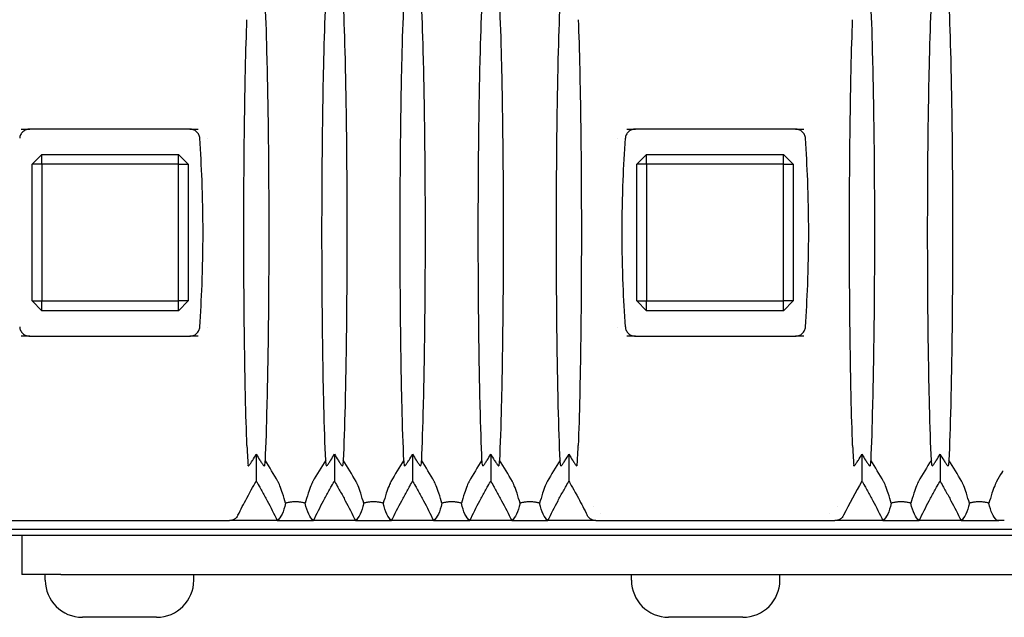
# Model space of a CAD drawing. Header units: millimetres. Extents: x 399 to 6076, y -1991 to 1602.
# Tile 287 of 324: x 5263 to 5313, y 164 to 195. Entities that reach past the tile are written whole.
import ezdxf

# ---------------------------------------------------------------- set-up
doc = ezdxf.new("R2010")
doc.units = ezdxf.units.MM
doc.layers.add('AM_5', color=3, linetype='Continuous', lineweight=25)
doc.layers.add('可見 (ISO)', color=7, linetype='Continuous', lineweight=25)
doc.styles.add('尺寸標註', font='romans.shx', dxfattribs={"bigfont": 'CHINESET.SHX'})
doc.dimstyles.new('CNS1$0', dxfattribs={"dimtxt": 2.5, "dimasz": 2.5, "dimexe": 1, "dimexo": 1, "dimgap": 1.5, "dimtad": 1, "dimtoh": 1, "dimdec": 1, "dimdsep": 46, "dimtxsty": '尺寸標註', "dimcen": 0, "dimclrd": 2, "dimclre": 2, "dimclrt": 1, "dimadec": 0, "dimazin": 2, "dimtp": 0.1, "dimtm": 0.1, "dimtfac": 0.71, "dimtdec": 1, "dimtmove": 0, "dimatfit": 0, "dimfxl": 0, "dimlwd": 13, "dimlwe": 13, "dimarcsym": 0})

# ---------------------------------------------------------------- blocks, each defined once
blk = doc.blocks.new('*D468')
at = {"layer": 'AM_5', "color": 2, "lineweight": 13}
for p, q in [((5237.634, 185.083), (5237.634, 212.283)), ((5355.154, 188.78), (5355.154, 212.283)), ((5240.134, 211.283), (5352.654, 211.283))]:
    blk.add_line(p, q, dxfattribs=at)
at = {"layer": 'AM_5', "color": 2}
for points in [[(5240.134, 211.7), (5240.134, 210.867), (5237.634, 211.283)], [(5352.654, 211.7), (5352.654, 210.867), (5355.154, 211.283)]]:
    blk.add_solid(points, dxfattribs=at)
at = {"layer": 'Defpoints', "color": 0}
for p in [(5355.154, 211.283), (5355.154, 187.78), (5237.634, 184.083)]:
    blk.add_point(p, dxfattribs=at)
at = {"layer": 'AM_5', "color": 1, "insert": (5296.394, 214.033), "char_height": 2.5, "attachment_point": 5, "style": '尺寸標註'}
blk.add_mtext('117.5', dxfattribs=at)

msp = doc.modelspace()

# ---------------------------------------------------------------- linework, layer by layer
at = {"layer": '可見 (ISO)'}
for p, q in [((5263.053, 189.383), (5263.49, 189.383)), ((5271.678, 189.383), (5263.49, 189.383)), ((5271.678, 189.383), (5272.115, 189.383)), ((5294.053, 189.383), (5294.49, 189.383)), ((5302.678, 189.383), (5294.49, 189.383)), ((5302.678, 189.383), (5303.115, 189.383)), ((5272.605, 188.925), (5272.605, 188.925)), ((5293.562, 188.925), (5293.562, 188.925)), ((5264.105, 188.083), (5263.605, 187.583)), ((5264.105, 188.083), (5271.105, 188.083)), ((5264.105, 187.583), (5264.105, 188.083)), ((5271.605, 187.583), (5271.105, 188.083)), ((5271.105, 187.583), (5271.105, 188.083)), ((5295.062, 188.083), (5294.562, 187.583)), ((5295.062, 188.083), (5302.062, 188.083)), ((5295.062, 187.583), (5295.062, 188.083)), ((5302.562, 187.583), (5302.062, 188.083)), ((5302.062, 187.583), (5302.062, 188.083)), ((5263.605, 180.583), (5263.605, 187.583)), ((5264.105, 187.583), (5263.605, 187.583)), ((5271.105, 187.583), (5264.105, 187.583)), ((5264.105, 187.583), (5264.105, 180.583)), ((5271.105, 180.583), (5271.105, 187.583)), ((5271.105, 187.583), (5271.605, 187.583)), ((5271.605, 187.583), (5271.605, 180.583)), ((5294.562, 180.583), (5294.562, 187.583)), ((5295.062, 187.583), (5294.562, 187.583)), ((5302.062, 187.583), (5295.062, 187.583)), ((5295.062, 187.583), (5295.062, 180.583)), ((5302.062, 180.583), (5302.062, 187.583)), ((5302.062, 187.583), (5302.562, 187.583)), ((5302.562, 187.583), (5302.562, 180.583)), ((5263.605, 180.583), (5264.105, 180.083)), ((5263.605, 180.583), (5264.105, 180.583)), ((5264.105, 180.583), (5271.105, 180.583)), ((5264.105, 180.083), (5264.105, 180.583)), ((5271.105, 180.083), (5271.605, 180.583)), ((5271.605, 180.583), (5271.105, 180.583)), ((5271.105, 180.083), (5271.105, 180.583)), ((5294.562, 180.583), (5295.062, 180.083)), ((5294.562, 180.583), (5295.062, 180.583)), ((5295.062, 180.583), (5302.062, 180.583)), ((5295.062, 180.083), (5295.062, 180.583)), ((5302.062, 180.083), (5302.562, 180.583)), ((5302.562, 180.583), (5302.062, 180.583)), ((5302.062, 180.083), (5302.062, 180.583)), ((5271.105, 180.083), (5264.105, 180.083)), ((5302.062, 180.083), (5295.062, 180.083)), ((5272.605, 179.242), (5272.605, 179.242)), ((5293.562, 179.242), (5293.562, 179.242)), ((5263.49, 178.783), (5263.053, 178.783)), ((5263.49, 178.783), (5271.678, 178.783)), ((5272.115, 178.783), (5271.678, 178.783)), ((5294.49, 178.783), (5294.053, 178.783)), ((5294.49, 178.783), (5302.678, 178.783)), ((5303.115, 178.783), (5302.678, 178.783)), ((5274.554, 173.083), (5274.554, 173.083)), ((5291.614, 173.083), (5291.614, 173.083)), ((5305.554, 173.083), (5305.554, 173.083)), ((5275.084, 172.732), (5275.084, 171.352)), ((5279.084, 172.732), (5279.084, 171.352)), ((5283.084, 172.732), (5283.084, 171.352)), ((5287.084, 172.732), (5287.084, 171.352)), ((5291.084, 172.732), (5291.084, 171.352)), ((5306.084, 172.732), (5306.084, 171.352)), ((5310.084, 172.732), (5310.084, 171.352)), ((5292.327, 170.083), (5292.327, 170.083)), ((5304.84, 170.083), (5304.84, 170.083)), ((5261.463, 169.333), (5273.704, 169.333)), ((5276.156, 169.333), (5273.704, 169.333)), ((5276.156, 169.333), (5278.012, 169.333)), ((5280.156, 169.333), (5278.012, 169.333)), ((5280.156, 169.333), (5282.012, 169.333)), ((5284.156, 169.333), (5282.012, 169.333)), ((5284.156, 169.333), (5286.012, 169.333)), ((5288.156, 169.333), (5286.012, 169.333)), ((5288.156, 169.333), (5290.012, 169.333)), ((5292.463, 169.333), (5290.012, 169.333)), ((5292.463, 169.333), (5304.704, 169.333)), ((5292.725, 169.683), (5292.725, 169.683)), ((5304.442, 169.683), (5304.442, 169.683)), ((5307.156, 169.333), (5304.704, 169.333)), ((5307.156, 169.333), (5309.012, 169.333)), ((5311.156, 169.333), (5309.012, 169.333)), ((5311.156, 169.333), (5313.093, 169.333)), ((5315.584, 168.883), (5251.584, 168.883)), ((5247.584, 168.583), (5319.584, 168.583)), ((5263.084, 168.583), (5263.084, 166.583)), ((5265.084, 166.583), (5263.084, 166.583)), ((5264.284, 166.283), (5264.284, 166.583)), ((5265.084, 166.583), (5334.584, 166.583)), ((5271.884, 166.283), (5271.884, 166.583)), ((5294.284, 166.283), (5294.284, 166.583)), ((5301.884, 166.283), (5301.884, 166.583)), ((5269.984, 164.383), (5266.184, 164.383)), ((5299.984, 164.383), (5296.184, 164.383))]:
    msp.add_line(p, q, dxfattribs=at)
for centre, start, end in [((5266.184, 166.283), 180, 270), ((5269.984, 166.283), 270, 0), ((5296.184, 166.283), 180, 270), ((5299.984, 166.283), 270, 0)]:
    msp.add_arc(centre, 1.9, start, end, dxfattribs=at)
for centre, major_axis, ratio, start_param, end_param in [((5253.869, 160.374), (24.612, 4.722), 0.903498, 0.293741, 0.349549), ((5300.298, 160.374), (-24.612, 4.722), 0.903498, 5.933636, 5.989445), ((5257.869, 160.374), (24.612, 4.722), 0.903498, 0.293741, 0.349549), ((5304.298, 160.374), (-24.612, 4.722), 0.903498, 5.933636, 5.989445), ((5261.869, 160.374), (24.612, 4.722), 0.903498, 0.293741, 0.349549), ((5308.298, 160.374), (-24.612, 4.722), 0.903498, 5.933636, 5.989445), ((5265.869, 160.374), (24.612, 4.722), 0.903498, 0.293741, 0.349549), ((5312.298, 160.374), (-24.612, 4.722), 0.903498, 5.933636, 5.989445), ((5284.869, 160.374), (24.612, 4.722), 0.903498, 0.293741, 0.349549), ((5331.298, 160.374), (-24.612, 4.722), 0.903498, 5.933636, 5.989445), ((5288.869, 160.374), (24.612, 4.722), 0.903498, 0.293741, 0.349549), ((5326.871, 158.096), (-5.366, -25.417), 0.942457, 4.371872, 4.448555), ((5335.292, 160.39), (-24.614, 4.66), 0.903355, 5.962984, 5.987226)]:
    msp.add_ellipse(centre, major_axis=major_axis, ratio=ratio, start_param=start_param, end_param=end_param, dxfattribs=at)
for points, knots in [([(5275.532, 195.74), (5275.567, 194.954), (5275.598, 194.014), (5275.651, 191.873), (5275.673, 190.677), (5275.711, 187.712), (5275.722, 185.903), (5275.722, 182.279), (5275.711, 180.47), (5275.673, 177.501), (5275.652, 176.303), (5275.598, 174.156), (5275.567, 173.214), (5275.532, 172.427)], [0.000001, 0.000001, 0.000001, 0.000001, 0.408065, 0.408065, 0.818786, 0.818786, 1.357583, 1.357583, 1.896436, 1.896436, 2.308017, 2.308017, 2.716908, 2.716908, 2.716908, 2.716908]), ([(5278.635, 172.427), (5278.601, 173.212), (5278.569, 174.152), (5278.516, 176.294), (5278.494, 177.49), (5278.457, 180.454), (5278.446, 182.263), (5278.446, 185.888), (5278.457, 187.697), (5278.494, 190.665), (5278.516, 191.864), (5278.569, 194.011), (5278.601, 194.953), (5278.635, 195.74)], [0.000001, 0.000001, 0.000001, 0.000001, 0.408065, 0.408065, 0.818786, 0.818786, 1.357583, 1.357583, 1.896436, 1.896436, 2.308017, 2.308017, 2.716908, 2.716908, 2.716908, 2.716908]), ([(5279.532, 195.74), (5279.567, 194.954), (5279.598, 194.014), (5279.651, 191.873), (5279.673, 190.677), (5279.711, 187.712), (5279.722, 185.903), (5279.722, 182.279), (5279.711, 180.47), (5279.673, 177.501), (5279.652, 176.303), (5279.598, 174.156), (5279.567, 173.214), (5279.532, 172.427)], [0.000001, 0.000001, 0.000001, 0.000001, 0.408065, 0.408065, 0.818786, 0.818786, 1.357583, 1.357583, 1.896436, 1.896436, 2.308017, 2.308017, 2.716908, 2.716908, 2.716908, 2.716908]), ([(5282.635, 172.427), (5282.601, 173.212), (5282.569, 174.152), (5282.516, 176.294), (5282.494, 177.49), (5282.457, 180.454), (5282.446, 182.263), (5282.446, 185.888), (5282.457, 187.697), (5282.494, 190.665), (5282.516, 191.864), (5282.569, 194.011), (5282.601, 194.953), (5282.635, 195.74)], [0.000001, 0.000001, 0.000001, 0.000001, 0.408065, 0.408065, 0.818786, 0.818786, 1.357583, 1.357583, 1.896436, 1.896436, 2.308017, 2.308017, 2.716908, 2.716908, 2.716908, 2.716908]), ([(5283.532, 195.74), (5283.567, 194.954), (5283.598, 194.014), (5283.651, 191.873), (5283.673, 190.677), (5283.711, 187.712), (5283.722, 185.903), (5283.722, 182.279), (5283.711, 180.47), (5283.673, 177.501), (5283.652, 176.303), (5283.598, 174.156), (5283.567, 173.214), (5283.532, 172.427)], [0.000001, 0.000001, 0.000001, 0.000001, 0.408065, 0.408065, 0.818786, 0.818786, 1.357583, 1.357583, 1.896436, 1.896436, 2.308017, 2.308017, 2.716908, 2.716908, 2.716908, 2.716908]), ([(5286.635, 172.427), (5286.601, 173.212), (5286.569, 174.152), (5286.516, 176.294), (5286.494, 177.49), (5286.457, 180.454), (5286.446, 182.263), (5286.446, 185.888), (5286.457, 187.697), (5286.494, 190.665), (5286.516, 191.864), (5286.569, 194.011), (5286.601, 194.953), (5286.635, 195.74)], [0.000001, 0.000001, 0.000001, 0.000001, 0.408065, 0.408065, 0.818786, 0.818786, 1.357583, 1.357583, 1.896436, 1.896436, 2.308017, 2.308017, 2.716908, 2.716908, 2.716908, 2.716908]), ([(5287.532, 195.74), (5287.567, 194.954), (5287.598, 194.014), (5287.651, 191.873), (5287.673, 190.677), (5287.711, 187.712), (5287.722, 185.903), (5287.722, 182.279), (5287.711, 180.47), (5287.673, 177.501), (5287.652, 176.303), (5287.598, 174.156), (5287.567, 173.214), (5287.532, 172.427)], [0.000001, 0.000001, 0.000001, 0.000001, 0.408065, 0.408065, 0.818786, 0.818786, 1.357583, 1.357583, 1.896436, 1.896436, 2.308017, 2.308017, 2.716908, 2.716908, 2.716908, 2.716908]), ([(5290.635, 172.427), (5290.601, 173.212), (5290.569, 174.152), (5290.516, 176.294), (5290.494, 177.49), (5290.457, 180.454), (5290.446, 182.263), (5290.446, 185.888), (5290.457, 187.697), (5290.494, 190.665), (5290.516, 191.864), (5290.569, 194.011), (5290.601, 194.953), (5290.635, 195.74)], [0.000001, 0.000001, 0.000001, 0.000001, 0.408065, 0.408065, 0.818786, 0.818786, 1.357583, 1.357583, 1.896436, 1.896436, 2.308017, 2.308017, 2.716908, 2.716908, 2.716908, 2.716908]), ([(5306.532, 195.74), (5306.567, 194.954), (5306.598, 194.014), (5306.651, 191.873), (5306.673, 190.677), (5306.711, 187.712), (5306.722, 185.903), (5306.722, 182.279), (5306.711, 180.47), (5306.673, 177.501), (5306.652, 176.303), (5306.598, 174.156), (5306.567, 173.214), (5306.532, 172.427)], [0.000001, 0.000001, 0.000001, 0.000001, 0.408065, 0.408065, 0.818786, 0.818786, 1.357583, 1.357583, 1.896436, 1.896436, 2.308017, 2.308017, 2.716908, 2.716908, 2.716908, 2.716908]), ([(5309.635, 172.427), (5309.601, 173.212), (5309.569, 174.152), (5309.516, 176.294), (5309.494, 177.49), (5309.457, 180.454), (5309.446, 182.263), (5309.446, 185.888), (5309.457, 187.697), (5309.494, 190.665), (5309.516, 191.864), (5309.569, 194.011), (5309.601, 194.953), (5309.635, 195.74)], [0.000001, 0.000001, 0.000001, 0.000001, 0.408065, 0.408065, 0.818786, 0.818786, 1.357583, 1.357583, 1.896436, 1.896436, 2.308017, 2.308017, 2.716908, 2.716908, 2.716908, 2.716908]), ([(5310.532, 195.74), (5310.567, 194.954), (5310.598, 194.014), (5310.651, 191.873), (5310.673, 190.677), (5310.711, 187.712), (5310.722, 185.903), (5310.722, 182.279), (5310.711, 180.47), (5310.673, 177.501), (5310.652, 176.303), (5310.598, 174.156), (5310.567, 173.214), (5310.532, 172.427)], [0.000001, 0.000001, 0.000001, 0.000001, 0.408065, 0.408065, 0.818786, 0.818786, 1.357583, 1.357583, 1.896436, 1.896436, 2.308017, 2.308017, 2.716908, 2.716908, 2.716908, 2.716908]), ([(5274.605, 173.178), (5274.577, 173.925), (5274.552, 174.777), (5274.509, 176.659), (5274.492, 177.685), (5274.457, 180.455), (5274.446, 182.264), (5274.446, 185.889), (5274.457, 187.698), (5274.492, 190.472), (5274.509, 191.5), (5274.552, 193.386), (5274.577, 194.24), (5274.605, 194.988)], [0.000001, 0.000001, 0.000001, 0.000001, 0.347263, 0.347263, 0.696748, 0.696748, 1.236931, 1.236931, 1.777162, 1.777162, 2.127375, 2.127375, 2.47533, 2.47533, 2.47533, 2.47533]), ([(5291.562, 194.988), (5291.59, 194.241), (5291.615, 193.39), (5291.658, 191.507), (5291.676, 190.482), (5291.711, 187.711), (5291.722, 185.902), (5291.722, 182.278), (5291.711, 180.469), (5291.676, 177.695), (5291.658, 176.667), (5291.615, 174.78), (5291.59, 173.927), (5291.562, 173.178)], [0.000001, 0.000001, 0.000001, 0.000001, 0.347263, 0.347263, 0.696748, 0.696748, 1.236931, 1.236931, 1.777162, 1.777162, 2.127375, 2.127375, 2.47533, 2.47533, 2.47533, 2.47533]), ([(5305.605, 173.178), (5305.577, 173.925), (5305.552, 174.777), (5305.509, 176.659), (5305.492, 177.685), (5305.457, 180.455), (5305.446, 182.264), (5305.446, 185.889), (5305.457, 187.698), (5305.492, 190.472), (5305.509, 191.5), (5305.552, 193.386), (5305.577, 194.24), (5305.605, 194.988)], [0.000001, 0.000001, 0.000001, 0.000001, 0.347263, 0.347263, 0.696748, 0.696748, 1.236931, 1.236931, 1.777162, 1.777162, 2.127375, 2.127375, 2.47533, 2.47533, 2.47533, 2.47533]), ([(5263.49, 189.383), (5263.427, 189.383), (5263.365, 189.372), (5263.245, 189.328), (5263.188, 189.294), (5263.09, 189.207), (5263.05, 189.154), (5262.994, 189.038), (5262.978, 188.977), (5262.974, 188.914)], [-0.07695637, -0.07695637, -0.07695637, -0.07695637, -0.05829865, -0.05829865, -0.03852871, -0.03852871, -0.01889336, -0.01889336, 0, 0, 0, 0]), ([(5272.194, 188.914), (5272.19, 188.977), (5272.174, 189.038), (5272.118, 189.154), (5272.078, 189.206), (5271.98, 189.294), (5271.923, 189.328), (5271.802, 189.372), (5271.74, 189.383), (5271.678, 189.383)], [-0.07705692, -0.07705692, -0.07705692, -0.07705692, -0.05816651, -0.05816651, -0.03850763, -0.03850763, -0.01871181, -0.01871181, 0, 0, 0, 0]), ([(5294.49, 189.383), (5294.427, 189.383), (5294.365, 189.372), (5294.245, 189.328), (5294.188, 189.294), (5294.09, 189.207), (5294.05, 189.154), (5293.994, 189.038), (5293.978, 188.977), (5293.974, 188.914)], [-0.07695637, -0.07695637, -0.07695637, -0.07695637, -0.05829865, -0.05829865, -0.03852871, -0.03852871, -0.01889336, -0.01889336, 0, 0, 0, 0]), ([(5303.194, 188.914), (5303.19, 188.977), (5303.174, 189.038), (5303.118, 189.154), (5303.078, 189.206), (5302.98, 189.294), (5302.923, 189.328), (5302.802, 189.372), (5302.74, 189.383), (5302.678, 189.383)], [-0.07705692, -0.07705692, -0.07705692, -0.07705692, -0.05816651, -0.05816651, -0.03850763, -0.03850763, -0.01871181, -0.01871181, 0, 0, 0, 0]), ([(5272.194, 179.252), (5272.24, 179.971), (5272.278, 180.684), (5272.341, 182.3), (5272.359, 183.186), (5272.359, 184.981), (5272.341, 185.867), (5272.278, 187.483), (5272.24, 188.196), (5272.194, 188.914)], [0.000001, 0.000001, 0.000001, 0.000001, 0.2159117, 0.2159117, 0.4853276, 0.4853276, 0.7547435, 0.7547435, 0.9706542, 0.9706542, 0.9706542, 0.9706542]), ([(5293.974, 179.252), (5293.928, 179.971), (5293.89, 180.684), (5293.827, 182.3), (5293.808, 183.186), (5293.808, 184.981), (5293.827, 185.867), (5293.89, 187.483), (5293.928, 188.196), (5293.974, 188.914)], [-0.9706542, -0.9706542, -0.9706542, -0.9706542, -0.7547435, -0.7547435, -0.4853276, -0.4853276, -0.2159117, -0.2159117, -0.000001, -0.000001, -0.000001, -0.000001]), ([(5303.194, 179.252), (5303.24, 179.971), (5303.278, 180.684), (5303.341, 182.3), (5303.359, 183.186), (5303.359, 184.981), (5303.341, 185.867), (5303.278, 187.483), (5303.24, 188.196), (5303.194, 188.914)], [0.000001, 0.000001, 0.000001, 0.000001, 0.2159117, 0.2159117, 0.4853276, 0.4853276, 0.7547435, 0.7547435, 0.9706542, 0.9706542, 0.9706542, 0.9706542]), ([(5262.974, 179.252), (5262.978, 179.19), (5262.994, 179.128), (5263.05, 179.013), (5263.09, 178.96), (5263.187, 178.872), (5263.245, 178.838), (5263.365, 178.794), (5263.427, 178.783), (5263.49, 178.783)], [-0.07705692, -0.07705692, -0.07705692, -0.07705692, -0.05816651, -0.05816651, -0.03850763, -0.03850763, -0.01871181, -0.01871181, 0, 0, 0, 0]), ([(5271.678, 178.783), (5271.74, 178.783), (5271.802, 178.794), (5271.922, 178.838), (5271.98, 178.872), (5272.078, 178.96), (5272.118, 179.013), (5272.174, 179.128), (5272.19, 179.19), (5272.194, 179.252)], [-0.07695637, -0.07695637, -0.07695637, -0.07695637, -0.05829865, -0.05829865, -0.03852871, -0.03852871, -0.01889336, -0.01889336, 0, 0, 0, 0]), ([(5293.974, 179.252), (5293.978, 179.19), (5293.994, 179.128), (5294.05, 179.013), (5294.09, 178.96), (5294.187, 178.872), (5294.245, 178.838), (5294.365, 178.794), (5294.427, 178.783), (5294.49, 178.783)], [-0.07705692, -0.07705692, -0.07705692, -0.07705692, -0.05816651, -0.05816651, -0.03850763, -0.03850763, -0.01871181, -0.01871181, 0, 0, 0, 0]), ([(5302.678, 178.783), (5302.74, 178.783), (5302.802, 178.794), (5302.922, 178.838), (5302.98, 178.872), (5303.078, 178.96), (5303.118, 179.013), (5303.174, 179.128), (5303.19, 179.19), (5303.194, 179.252)], [-0.07695637, -0.07695637, -0.07695637, -0.07695637, -0.05829865, -0.05829865, -0.03852871, -0.03852871, -0.01889336, -0.01889336, 0, 0, 0, 0]), ([(5274.605, 173.178), (5274.614, 172.933), (5274.624, 172.725), (5274.645, 172.385), (5274.656, 172.257), (5274.668, 172.167)], [0, 0, 0, 0, 0.1138928, 0.1138928, 0.2273372, 0.2273372, 0.2273372, 0.2273372]), ([(5291.499, 172.167), (5291.511, 172.257), (5291.522, 172.384), (5291.543, 172.724), (5291.553, 172.933), (5291.562, 173.178)], [0, 0, 0, 0, 0.1132402, 0.1132402, 0.2273799, 0.2273799, 0.2273799, 0.2273799]), ([(5305.605, 173.178), (5305.614, 172.935), (5305.624, 172.727), (5305.645, 172.386), (5305.656, 172.258), (5305.668, 172.167)], [0, 0, 0, 0, 0.1133205, 0.1133205, 0.2273304, 0.2273304, 0.2273304, 0.2273304]), ([(5274.671, 172.142), (5274.672, 172.136), (5274.675, 172.134), (5274.685, 172.138), (5274.693, 172.144), (5274.716, 172.169), (5274.734, 172.191), (5274.779, 172.252), (5274.81, 172.297), (5274.864, 172.379), (5274.882, 172.407), (5274.961, 172.53), (5275.024, 172.633), (5275.084, 172.732)], [-0.1004113, -0.1004113, -0.1004113, -0.1004113, -0.0910518, -0.0910518, -0.0813066, -0.0813066, -0.0662747, -0.0662747, -0.0452497, -0.0452497, -0.0347369, -0.0347369, -0.000001, -0.000001, -0.000001, -0.000001]), ([(5275.084, 172.732), (5275.144, 172.633), (5275.207, 172.53), (5275.285, 172.407), (5275.304, 172.379), (5275.358, 172.297), (5275.389, 172.251), (5275.434, 172.191), (5275.451, 172.169), (5275.475, 172.144), (5275.482, 172.138), (5275.493, 172.134), (5275.495, 172.136), (5275.496, 172.142)], [-0.08024384, -0.08024384, -0.08024384, -0.08024384, -0.05244875, -0.05244875, -0.04403813, -0.04403813, -0.02725332, -0.02725332, -0.01524627, -0.01524627, -0.00747113, -0.00747113, -0.000001, -0.000001, -0.000001, -0.000001]), ([(5275.532, 172.427), (5275.526, 172.378), (5275.52, 172.33), (5275.508, 172.235), (5275.502, 172.188), (5275.496, 172.142)], [0.000001, 0.000001, 0.000001, 0.000001, 0.0583626, 0.0583626, 0.1171488, 0.1171488, 0.1171488, 0.1171488]), ([(5278.671, 172.142), (5278.665, 172.188), (5278.659, 172.235), (5278.647, 172.33), (5278.641, 172.378), (5278.635, 172.427)], [0.000001, 0.000001, 0.000001, 0.000001, 0.0584689, 0.0584689, 0.1165144, 0.1165144, 0.1165144, 0.1165144]), ([(5278.671, 172.142), (5278.672, 172.136), (5278.675, 172.134), (5278.685, 172.138), (5278.693, 172.144), (5278.716, 172.169), (5278.734, 172.191), (5278.779, 172.252), (5278.81, 172.297), (5278.864, 172.379), (5278.882, 172.407), (5278.961, 172.53), (5279.024, 172.633), (5279.084, 172.732)], [-0.1004113, -0.1004113, -0.1004113, -0.1004113, -0.0910518, -0.0910518, -0.0813066, -0.0813066, -0.0662747, -0.0662747, -0.0452497, -0.0452497, -0.0347369, -0.0347369, -0.000001, -0.000001, -0.000001, -0.000001]), ([(5279.084, 172.732), (5279.144, 172.633), (5279.207, 172.53), (5279.285, 172.407), (5279.304, 172.379), (5279.358, 172.297), (5279.389, 172.251), (5279.434, 172.191), (5279.451, 172.169), (5279.475, 172.144), (5279.482, 172.138), (5279.493, 172.134), (5279.495, 172.136), (5279.496, 172.142)], [-0.08024384, -0.08024384, -0.08024384, -0.08024384, -0.05244875, -0.05244875, -0.04403813, -0.04403813, -0.02725332, -0.02725332, -0.01524627, -0.01524627, -0.00747113, -0.00747113, -0.000001, -0.000001, -0.000001, -0.000001]), ([(5279.532, 172.427), (5279.526, 172.378), (5279.52, 172.33), (5279.508, 172.235), (5279.502, 172.188), (5279.496, 172.142)], [0.000001, 0.000001, 0.000001, 0.000001, 0.0583626, 0.0583626, 0.1171488, 0.1171488, 0.1171488, 0.1171488]), ([(5282.671, 172.142), (5282.665, 172.188), (5282.659, 172.235), (5282.647, 172.33), (5282.641, 172.378), (5282.635, 172.427)], [0.000001, 0.000001, 0.000001, 0.000001, 0.0584689, 0.0584689, 0.1165144, 0.1165144, 0.1165144, 0.1165144]), ([(5282.671, 172.142), (5282.672, 172.136), (5282.675, 172.134), (5282.685, 172.138), (5282.693, 172.144), (5282.716, 172.169), (5282.734, 172.191), (5282.779, 172.252), (5282.81, 172.297), (5282.864, 172.379), (5282.882, 172.407), (5282.961, 172.53), (5283.024, 172.633), (5283.084, 172.732)], [-0.1004113, -0.1004113, -0.1004113, -0.1004113, -0.0910518, -0.0910518, -0.0813066, -0.0813066, -0.0662747, -0.0662747, -0.0452497, -0.0452497, -0.0347369, -0.0347369, -0.000001, -0.000001, -0.000001, -0.000001]), ([(5283.084, 172.732), (5283.144, 172.633), (5283.207, 172.53), (5283.285, 172.407), (5283.304, 172.379), (5283.358, 172.297), (5283.389, 172.251), (5283.434, 172.191), (5283.451, 172.169), (5283.475, 172.144), (5283.482, 172.138), (5283.493, 172.134), (5283.495, 172.136), (5283.496, 172.142)], [-0.08024384, -0.08024384, -0.08024384, -0.08024384, -0.05244875, -0.05244875, -0.04403813, -0.04403813, -0.02725332, -0.02725332, -0.01524627, -0.01524627, -0.00747113, -0.00747113, -0.000001, -0.000001, -0.000001, -0.000001]), ([(5283.532, 172.427), (5283.526, 172.378), (5283.52, 172.33), (5283.508, 172.235), (5283.502, 172.188), (5283.496, 172.142)], [0.000001, 0.000001, 0.000001, 0.000001, 0.0583626, 0.0583626, 0.1171488, 0.1171488, 0.1171488, 0.1171488]), ([(5286.671, 172.142), (5286.665, 172.188), (5286.659, 172.235), (5286.647, 172.33), (5286.641, 172.378), (5286.635, 172.427)], [0.000001, 0.000001, 0.000001, 0.000001, 0.0584689, 0.0584689, 0.1165144, 0.1165144, 0.1165144, 0.1165144]), ([(5286.671, 172.142), (5286.672, 172.136), (5286.675, 172.134), (5286.685, 172.138), (5286.693, 172.144), (5286.716, 172.169), (5286.734, 172.191), (5286.779, 172.252), (5286.81, 172.297), (5286.864, 172.379), (5286.882, 172.407), (5286.961, 172.53), (5287.024, 172.633), (5287.084, 172.732)], [-0.1004113, -0.1004113, -0.1004113, -0.1004113, -0.0910518, -0.0910518, -0.0813066, -0.0813066, -0.0662747, -0.0662747, -0.0452497, -0.0452497, -0.0347369, -0.0347369, -0.000001, -0.000001, -0.000001, -0.000001]), ([(5287.084, 172.732), (5287.144, 172.633), (5287.207, 172.53), (5287.285, 172.407), (5287.304, 172.379), (5287.358, 172.297), (5287.389, 172.251), (5287.434, 172.191), (5287.451, 172.169), (5287.475, 172.144), (5287.482, 172.138), (5287.493, 172.134), (5287.495, 172.136), (5287.496, 172.142)], [-0.08024384, -0.08024384, -0.08024384, -0.08024384, -0.05244875, -0.05244875, -0.04403813, -0.04403813, -0.02725332, -0.02725332, -0.01524627, -0.01524627, -0.00747113, -0.00747113, -0.000001, -0.000001, -0.000001, -0.000001]), ([(5287.532, 172.427), (5287.526, 172.378), (5287.52, 172.33), (5287.508, 172.235), (5287.502, 172.188), (5287.496, 172.142)], [0.000001, 0.000001, 0.000001, 0.000001, 0.0583626, 0.0583626, 0.1171488, 0.1171488, 0.1171488, 0.1171488]), ([(5290.671, 172.142), (5290.665, 172.188), (5290.659, 172.235), (5290.647, 172.33), (5290.641, 172.378), (5290.635, 172.427)], [0.000001, 0.000001, 0.000001, 0.000001, 0.0584689, 0.0584689, 0.1165144, 0.1165144, 0.1165144, 0.1165144]), ([(5290.671, 172.142), (5290.672, 172.136), (5290.675, 172.134), (5290.685, 172.138), (5290.693, 172.144), (5290.716, 172.169), (5290.734, 172.191), (5290.779, 172.252), (5290.81, 172.297), (5290.864, 172.379), (5290.882, 172.407), (5290.961, 172.53), (5291.024, 172.633), (5291.084, 172.732)], [-0.1004113, -0.1004113, -0.1004113, -0.1004113, -0.0910518, -0.0910518, -0.0813066, -0.0813066, -0.0662747, -0.0662747, -0.0452497, -0.0452497, -0.0347369, -0.0347369, -0.000001, -0.000001, -0.000001, -0.000001]), ([(5291.084, 172.732), (5291.144, 172.633), (5291.207, 172.53), (5291.285, 172.407), (5291.304, 172.379), (5291.358, 172.297), (5291.389, 172.251), (5291.434, 172.191), (5291.451, 172.169), (5291.475, 172.144), (5291.482, 172.138), (5291.493, 172.134), (5291.495, 172.136), (5291.496, 172.142)], [-0.08024384, -0.08024384, -0.08024384, -0.08024384, -0.05244875, -0.05244875, -0.04403813, -0.04403813, -0.02725332, -0.02725332, -0.01524627, -0.01524627, -0.00747113, -0.00747113, -0.000001, -0.000001, -0.000001, -0.000001]), ([(5305.671, 172.142), (5305.672, 172.136), (5305.675, 172.134), (5305.685, 172.138), (5305.693, 172.144), (5305.716, 172.169), (5305.734, 172.191), (5305.779, 172.252), (5305.81, 172.297), (5305.864, 172.379), (5305.882, 172.407), (5305.961, 172.53), (5306.024, 172.633), (5306.084, 172.732)], [-0.1004113, -0.1004113, -0.1004113, -0.1004113, -0.0910518, -0.0910518, -0.0813066, -0.0813066, -0.0662747, -0.0662747, -0.0452497, -0.0452497, -0.0347369, -0.0347369, -0.000001, -0.000001, -0.000001, -0.000001]), ([(5306.084, 172.732), (5306.144, 172.633), (5306.207, 172.53), (5306.285, 172.407), (5306.304, 172.379), (5306.358, 172.297), (5306.389, 172.251), (5306.434, 172.191), (5306.451, 172.169), (5306.475, 172.144), (5306.482, 172.138), (5306.493, 172.134), (5306.495, 172.136), (5306.496, 172.142)], [-0.08024384, -0.08024384, -0.08024384, -0.08024384, -0.05244875, -0.05244875, -0.04403813, -0.04403813, -0.02725332, -0.02725332, -0.01524627, -0.01524627, -0.00747113, -0.00747113, -0.000001, -0.000001, -0.000001, -0.000001]), ([(5306.532, 172.427), (5306.526, 172.378), (5306.52, 172.33), (5306.508, 172.235), (5306.502, 172.188), (5306.496, 172.142)], [0.000001, 0.000001, 0.000001, 0.000001, 0.0583626, 0.0583626, 0.1171488, 0.1171488, 0.1171488, 0.1171488]), ([(5309.671, 172.142), (5309.665, 172.188), (5309.659, 172.235), (5309.647, 172.33), (5309.641, 172.378), (5309.635, 172.427)], [0.000001, 0.000001, 0.000001, 0.000001, 0.0584689, 0.0584689, 0.1165144, 0.1165144, 0.1165144, 0.1165144]), ([(5309.671, 172.142), (5309.672, 172.136), (5309.675, 172.134), (5309.685, 172.138), (5309.693, 172.144), (5309.716, 172.169), (5309.734, 172.191), (5309.779, 172.252), (5309.81, 172.297), (5309.864, 172.379), (5309.882, 172.407), (5309.961, 172.53), (5310.024, 172.633), (5310.084, 172.732)], [-0.1004113, -0.1004113, -0.1004113, -0.1004113, -0.0910518, -0.0910518, -0.0813066, -0.0813066, -0.0662747, -0.0662747, -0.0452497, -0.0452497, -0.0347369, -0.0347369, -0.000001, -0.000001, -0.000001, -0.000001]), ([(5310.084, 172.732), (5310.144, 172.633), (5310.207, 172.53), (5310.285, 172.407), (5310.304, 172.379), (5310.358, 172.297), (5310.389, 172.251), (5310.434, 172.191), (5310.451, 172.169), (5310.475, 172.144), (5310.482, 172.138), (5310.493, 172.134), (5310.495, 172.136), (5310.496, 172.142)], [-0.08024384, -0.08024384, -0.08024384, -0.08024384, -0.05244875, -0.05244875, -0.04403813, -0.04403813, -0.02725332, -0.02725332, -0.01524627, -0.01524627, -0.00747113, -0.00747113, -0.000001, -0.000001, -0.000001, -0.000001]), ([(5310.532, 172.427), (5310.526, 172.378), (5310.52, 172.33), (5310.508, 172.235), (5310.502, 172.188), (5310.496, 172.142)], [0.000001, 0.000001, 0.000001, 0.000001, 0.0583626, 0.0583626, 0.1171488, 0.1171488, 0.1171488, 0.1171488]), ([(5313.254, 171.812), (5313.256, 171.816), (5313.259, 171.821), (5313.261, 171.824), (5313.267, 171.834), (5313.274, 171.842), (5313.28, 171.85), (5313.29, 171.863), (5313.3, 171.872), (5313.31, 171.881)], [0, 0, 0, 0, 0.0000161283, 0.0000161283, 0.0000161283, 0.0000546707, 0.0000546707, 0.0000546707, 0.0001219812, 0.0001219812, 0.0001219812, 0.0001219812]), ([(5274.144, 169.607), (5274.29, 169.904), (5274.442, 170.197), (5274.812, 170.885), (5275.021, 171.246), (5275.084, 171.352)], [0.000001, 0.000001, 0.000001, 0.000001, 0.1003793, 0.1003793, 0.2370577, 0.2370577, 0.2370577, 0.2370577]), ([(5275.084, 171.352), (5275.093, 171.336), (5275.179, 171.188), (5275.274, 171.023), (5275.321, 170.94), (5275.46, 170.69), (5275.551, 170.523), (5275.82, 170.018), (5275.991, 169.677), (5276.156, 169.333)], [0.000001, 0.000001, 0.000001, 0.000001, 0.00576801, 0.00576801, 0.01151589, 0.01151589, 0.02303402, 0.02303402, 0.04608415, 0.04608415, 0.04608415, 0.04608415]), ([(5278.012, 169.333), (5278.176, 169.677), (5278.348, 170.018), (5278.616, 170.523), (5278.707, 170.69), (5278.847, 170.94), (5278.894, 171.023), (5278.988, 171.188), (5279.074, 171.336), (5279.084, 171.352)], [0.000001, 0.000001, 0.000001, 0.000001, 0.1158104, 0.1158104, 0.1736801, 0.1736801, 0.2025589, 0.2025589, 0.2315337, 0.2315337, 0.2315337, 0.2315337]), ([(5279.084, 171.352), (5279.093, 171.336), (5279.179, 171.188), (5279.274, 171.023), (5279.321, 170.94), (5279.46, 170.69), (5279.551, 170.523), (5279.82, 170.018), (5279.991, 169.677), (5280.156, 169.333)], [0.000001, 0.000001, 0.000001, 0.000001, 0.00576801, 0.00576801, 0.01151589, 0.01151589, 0.02303402, 0.02303402, 0.04608415, 0.04608415, 0.04608415, 0.04608415]), ([(5282.012, 169.333), (5282.176, 169.677), (5282.348, 170.018), (5282.616, 170.523), (5282.707, 170.69), (5282.847, 170.94), (5282.894, 171.023), (5282.988, 171.188), (5283.074, 171.336), (5283.084, 171.352)], [0.000001, 0.000001, 0.000001, 0.000001, 0.1158104, 0.1158104, 0.1736801, 0.1736801, 0.2025589, 0.2025589, 0.2315337, 0.2315337, 0.2315337, 0.2315337]), ([(5283.084, 171.352), (5283.093, 171.336), (5283.179, 171.188), (5283.274, 171.023), (5283.321, 170.94), (5283.46, 170.69), (5283.551, 170.523), (5283.82, 170.018), (5283.991, 169.677), (5284.156, 169.333)], [0.000001, 0.000001, 0.000001, 0.000001, 0.00576801, 0.00576801, 0.01151589, 0.01151589, 0.02303402, 0.02303402, 0.04608415, 0.04608415, 0.04608415, 0.04608415]), ([(5286.012, 169.333), (5286.176, 169.677), (5286.348, 170.018), (5286.616, 170.523), (5286.707, 170.69), (5286.847, 170.94), (5286.894, 171.023), (5286.988, 171.188), (5287.074, 171.336), (5287.084, 171.352)], [0.000001, 0.000001, 0.000001, 0.000001, 0.1158103, 0.1158103, 0.1736801, 0.1736801, 0.2025589, 0.2025589, 0.2315337, 0.2315337, 0.2315337, 0.2315337]), ([(5287.084, 171.352), (5287.093, 171.336), (5287.179, 171.188), (5287.274, 171.023), (5287.321, 170.94), (5287.46, 170.69), (5287.551, 170.523), (5287.82, 170.018), (5287.991, 169.677), (5288.156, 169.333)], [0.000001, 0.000001, 0.000001, 0.000001, 0.00576801, 0.00576801, 0.01151589, 0.01151589, 0.02303401, 0.02303401, 0.04608415, 0.04608415, 0.04608415, 0.04608415]), ([(5290.012, 169.333), (5290.176, 169.677), (5290.348, 170.018), (5290.616, 170.523), (5290.707, 170.69), (5290.847, 170.94), (5290.894, 171.023), (5290.988, 171.188), (5291.074, 171.336), (5291.084, 171.352)], [0.000001, 0.000001, 0.000001, 0.000001, 0.1158103, 0.1158103, 0.1736801, 0.1736801, 0.2025589, 0.2025589, 0.2315337, 0.2315337, 0.2315337, 0.2315337]), ([(5291.084, 171.352), (5291.146, 171.246), (5291.356, 170.885), (5291.726, 170.197), (5291.877, 169.904), (5292.023, 169.607)], [0.000001, 0.000001, 0.000001, 0.000001, 0.0373403, 0.0373403, 0.06476276, 0.06476276, 0.06476276, 0.06476276]), ([(5306.084, 171.352), (5306.093, 171.336), (5306.179, 171.188), (5306.274, 171.023), (5306.321, 170.94), (5306.46, 170.69), (5306.551, 170.523), (5306.82, 170.018), (5306.991, 169.677), (5307.156, 169.333)], [0.000001, 0.000001, 0.000001, 0.000001, 0.00576801, 0.00576801, 0.01151589, 0.01151589, 0.02303401, 0.02303401, 0.04608415, 0.04608415, 0.04608415, 0.04608415]), ([(5309.012, 169.333), (5309.176, 169.677), (5309.348, 170.018), (5309.616, 170.523), (5309.707, 170.69), (5309.847, 170.94), (5309.894, 171.023), (5309.988, 171.188), (5310.074, 171.336), (5310.084, 171.352)], [0.000001, 0.000001, 0.000001, 0.000001, 0.1158103, 0.1158103, 0.1736801, 0.1736801, 0.2025589, 0.2025589, 0.2315337, 0.2315337, 0.2315337, 0.2315337]), ([(5310.084, 171.352), (5310.093, 171.336), (5310.179, 171.188), (5310.274, 171.023), (5310.321, 170.94), (5310.46, 170.69), (5310.551, 170.523), (5310.82, 170.018), (5310.991, 169.677), (5311.156, 169.333)], [0.000001, 0.000001, 0.000001, 0.000001, 0.00576801, 0.00576801, 0.01151589, 0.01151589, 0.02303401, 0.02303401, 0.04608415, 0.04608415, 0.04608415, 0.04608415]), ([(5276.584, 170.229), (5276.538, 170.385), (5276.484, 170.564), (5276.384, 170.869), (5276.338, 171.001), (5276.274, 171.159), (5276.256, 171.203), (5276.229, 171.261), (5276.221, 171.277), (5276.206, 171.307), (5276.199, 171.32), (5276.192, 171.333)], [0.000001, 0.000001, 0.000001, 0.000001, 0.0714924, 0.0714924, 0.1277503, 0.1277503, 0.146606, 0.146606, 0.1538685, 0.1538685, 0.1602048, 0.1602048, 0.1602048, 0.1602048]), ([(5277.975, 171.333), (5277.968, 171.32), (5277.961, 171.307), (5277.946, 171.277), (5277.938, 171.261), (5277.911, 171.202), (5277.893, 171.158), (5277.829, 171.001), (5277.783, 170.869), (5277.683, 170.563), (5277.629, 170.385), (5277.584, 170.229)], [0, 0, 0, 0, 0.0047042, 0.0047042, 0.0100974, 0.0100974, 0.0241052, 0.0241052, 0.0657013, 0.0657013, 0.1178924, 0.1178924, 0.1178924, 0.1178924]), ([(5280.584, 170.229), (5280.538, 170.385), (5280.484, 170.564), (5280.384, 170.869), (5280.338, 171.001), (5280.274, 171.159), (5280.256, 171.203), (5280.229, 171.261), (5280.221, 171.277), (5280.206, 171.307), (5280.199, 171.32), (5280.192, 171.333)], [0.000001, 0.000001, 0.000001, 0.000001, 0.0714924, 0.0714924, 0.1277503, 0.1277503, 0.146606, 0.146606, 0.1538685, 0.1538685, 0.1602048, 0.1602048, 0.1602048, 0.1602048]), ([(5281.975, 171.333), (5281.968, 171.32), (5281.961, 171.307), (5281.946, 171.277), (5281.938, 171.261), (5281.911, 171.202), (5281.893, 171.158), (5281.829, 171.001), (5281.783, 170.869), (5281.683, 170.563), (5281.629, 170.385), (5281.584, 170.229)], [0, 0, 0, 0, 0.0047042, 0.0047042, 0.0100974, 0.0100974, 0.0241052, 0.0241052, 0.0657013, 0.0657013, 0.1178924, 0.1178924, 0.1178924, 0.1178924]), ([(5284.584, 170.229), (5284.538, 170.385), (5284.484, 170.564), (5284.384, 170.869), (5284.338, 171.001), (5284.274, 171.159), (5284.256, 171.203), (5284.229, 171.261), (5284.221, 171.277), (5284.206, 171.307), (5284.199, 171.32), (5284.192, 171.333)], [0.000001, 0.000001, 0.000001, 0.000001, 0.0714922, 0.0714922, 0.1278125, 0.1278125, 0.1466939, 0.1466939, 0.1539664, 0.1539664, 0.1603115, 0.1603115, 0.1603115, 0.1603115]), ([(5285.975, 171.333), (5285.968, 171.32), (5285.961, 171.307), (5285.946, 171.277), (5285.938, 171.261), (5285.911, 171.203), (5285.893, 171.158), (5285.829, 171.001), (5285.783, 170.869), (5285.683, 170.563), (5285.629, 170.385), (5285.584, 170.229)], [0, 0, 0, 0, 0.0047033, 0.0047033, 0.0100954, 0.0100954, 0.0241002, 0.0241002, 0.0656763, 0.0656763, 0.1177835, 0.1177835, 0.1177835, 0.1177835]), ([(5288.584, 170.229), (5288.538, 170.385), (5288.484, 170.564), (5288.384, 170.869), (5288.338, 171.001), (5288.274, 171.159), (5288.256, 171.203), (5288.229, 171.261), (5288.221, 171.277), (5288.206, 171.307), (5288.199, 171.32), (5288.192, 171.333)], [0.000001, 0.000001, 0.000001, 0.000001, 0.0714922, 0.0714922, 0.1278125, 0.1278125, 0.1466939, 0.1466939, 0.1539664, 0.1539664, 0.1603115, 0.1603115, 0.1603115, 0.1603115]), ([(5289.975, 171.333), (5289.968, 171.32), (5289.961, 171.307), (5289.946, 171.277), (5289.938, 171.261), (5289.911, 171.203), (5289.893, 171.158), (5289.829, 171.001), (5289.783, 170.869), (5289.683, 170.563), (5289.629, 170.385), (5289.584, 170.229)], [0, 0, 0, 0, 0.0047033, 0.0047033, 0.0100954, 0.0100954, 0.0241002, 0.0241002, 0.0656763, 0.0656763, 0.1177835, 0.1177835, 0.1177835, 0.1177835]), ([(5307.584, 170.229), (5307.538, 170.385), (5307.484, 170.564), (5307.384, 170.869), (5307.338, 171.001), (5307.274, 171.159), (5307.256, 171.203), (5307.229, 171.261), (5307.221, 171.277), (5307.206, 171.307), (5307.199, 171.32), (5307.192, 171.333)], [0.000001, 0.000001, 0.000001, 0.000001, 0.0714922, 0.0714922, 0.1278125, 0.1278125, 0.1466939, 0.1466939, 0.1539664, 0.1539664, 0.1603115, 0.1603115, 0.1603115, 0.1603115]), ([(5308.975, 171.333), (5308.968, 171.32), (5308.961, 171.307), (5308.946, 171.277), (5308.938, 171.261), (5308.911, 171.203), (5308.893, 171.158), (5308.829, 171.001), (5308.783, 170.869), (5308.683, 170.563), (5308.629, 170.385), (5308.584, 170.229)], [0, 0, 0, 0, 0.0047033, 0.0047033, 0.0100954, 0.0100954, 0.0241002, 0.0241002, 0.0656763, 0.0656763, 0.1177835, 0.1177835, 0.1177835, 0.1177835]), ([(5311.584, 170.229), (5311.538, 170.385), (5311.484, 170.564), (5311.384, 170.869), (5311.338, 171.001), (5311.274, 171.159), (5311.256, 171.203), (5311.229, 171.261), (5311.221, 171.277), (5311.206, 171.307), (5311.199, 171.32), (5311.192, 171.333)], [0.000001, 0.000001, 0.000001, 0.000001, 0.0714922, 0.0714922, 0.1278125, 0.1278125, 0.1466939, 0.1466939, 0.1539664, 0.1539664, 0.1603115, 0.1603115, 0.1603115, 0.1603115]), ([(5312.975, 171.333), (5312.968, 171.32), (5312.961, 171.307), (5312.946, 171.277), (5312.938, 171.261), (5312.911, 171.203), (5312.893, 171.158), (5312.829, 171.001), (5312.783, 170.869), (5312.683, 170.563), (5312.629, 170.385), (5312.584, 170.229)], [0, 0, 0, 0, 0.0047033, 0.0047033, 0.0100954, 0.0100954, 0.0241002, 0.0241002, 0.0656763, 0.0656763, 0.1177835, 0.1177835, 0.1177835, 0.1177835]), ([(5276.584, 170.229), (5276.533, 170.002), (5276.474, 169.814), (5276.332, 169.516), (5276.25, 169.405), (5276.156, 169.333)], [0.000001, 0.000001, 0.000001, 0.000001, 0.3426188, 0.3426188, 0.6852542, 0.6852542, 0.6852542, 0.6852542]), ([(5277.584, 170.229), (5277.533, 170.243), (5277.474, 170.257), (5277.356, 170.277), (5277.3, 170.285), (5277.188, 170.294), (5277.137, 170.296), (5277.03, 170.296), (5276.978, 170.294), (5276.867, 170.285), (5276.81, 170.277), (5276.693, 170.257), (5276.634, 170.243), (5276.584, 170.229)], [-0.1247327, -0.1247327, -0.1247327, -0.1247327, -0.0982902, -0.0982902, -0.0783586, -0.0783586, -0.0623217, -0.0623217, -0.0462805, -0.0462805, -0.0263058, -0.0263058, -0.000001, -0.000001, -0.000001, -0.000001]), ([(5278.012, 169.333), (5277.917, 169.405), (5277.836, 169.516), (5277.694, 169.814), (5277.634, 170.002), (5277.584, 170.229)], [0.000001, 0.000001, 0.000001, 0.000001, 0.3426565, 0.3426565, 0.6852179, 0.6852179, 0.6852179, 0.6852179]), ([(5280.584, 170.229), (5280.533, 170.002), (5280.474, 169.814), (5280.332, 169.516), (5280.25, 169.405), (5280.156, 169.333)], [0.000001, 0.000001, 0.000001, 0.000001, 0.3426188, 0.3426188, 0.6852542, 0.6852542, 0.6852542, 0.6852542]), ([(5281.584, 170.229), (5281.533, 170.243), (5281.474, 170.257), (5281.356, 170.277), (5281.3, 170.285), (5281.188, 170.294), (5281.137, 170.296), (5281.03, 170.296), (5280.978, 170.294), (5280.867, 170.285), (5280.81, 170.277), (5280.693, 170.257), (5280.634, 170.243), (5280.584, 170.229)], [-0.1247327, -0.1247327, -0.1247327, -0.1247327, -0.0982902, -0.0982902, -0.0783586, -0.0783586, -0.0623217, -0.0623217, -0.0462805, -0.0462805, -0.0263058, -0.0263058, -0.000001, -0.000001, -0.000001, -0.000001]), ([(5282.012, 169.333), (5281.917, 169.405), (5281.836, 169.516), (5281.694, 169.814), (5281.634, 170.002), (5281.584, 170.229)], [0.000001, 0.000001, 0.000001, 0.000001, 0.3426565, 0.3426565, 0.6852179, 0.6852179, 0.6852179, 0.6852179]), ([(5284.584, 170.229), (5284.533, 170.002), (5284.474, 169.814), (5284.332, 169.516), (5284.25, 169.405), (5284.156, 169.333)], [0.000001, 0.000001, 0.000001, 0.000001, 0.3426188, 0.3426188, 0.6852542, 0.6852542, 0.6852542, 0.6852542]), ([(5285.584, 170.229), (5285.533, 170.243), (5285.474, 170.257), (5285.356, 170.277), (5285.3, 170.285), (5285.188, 170.294), (5285.137, 170.296), (5285.03, 170.296), (5284.978, 170.294), (5284.867, 170.285), (5284.81, 170.277), (5284.693, 170.257), (5284.634, 170.243), (5284.584, 170.229)], [-0.1247328, -0.1247328, -0.1247328, -0.1247328, -0.0982905, -0.0982905, -0.0783586, -0.0783586, -0.0623217, -0.0623217, -0.0462805, -0.0462805, -0.0263056, -0.0263056, -0.000001, -0.000001, -0.000001, -0.000001]), ([(5286.012, 169.333), (5285.917, 169.405), (5285.836, 169.516), (5285.694, 169.814), (5285.634, 170.002), (5285.584, 170.229)], [0.000001, 0.000001, 0.000001, 0.000001, 0.3426564, 0.3426564, 0.6852179, 0.6852179, 0.6852179, 0.6852179]), ([(5288.584, 170.229), (5288.533, 170.002), (5288.474, 169.814), (5288.332, 169.516), (5288.25, 169.405), (5288.156, 169.333)], [0.000001, 0.000001, 0.000001, 0.000001, 0.3426188, 0.3426188, 0.6852542, 0.6852542, 0.6852542, 0.6852542]), ([(5289.584, 170.229), (5289.533, 170.243), (5289.474, 170.257), (5289.356, 170.277), (5289.3, 170.285), (5289.188, 170.294), (5289.137, 170.296), (5289.03, 170.296), (5288.978, 170.294), (5288.867, 170.285), (5288.81, 170.277), (5288.693, 170.257), (5288.634, 170.243), (5288.584, 170.229)], [-0.1247328, -0.1247328, -0.1247328, -0.1247328, -0.0982905, -0.0982905, -0.0783586, -0.0783586, -0.0623217, -0.0623217, -0.0462805, -0.0462805, -0.0263056, -0.0263056, -0.000001, -0.000001, -0.000001, -0.000001]), ([(5290.012, 169.333), (5289.917, 169.405), (5289.836, 169.516), (5289.694, 169.814), (5289.634, 170.002), (5289.584, 170.229)], [0.000001, 0.000001, 0.000001, 0.000001, 0.3426564, 0.3426564, 0.6852179, 0.6852179, 0.6852179, 0.6852179]), ([(5307.584, 170.229), (5307.533, 170.002), (5307.474, 169.814), (5307.332, 169.516), (5307.25, 169.405), (5307.156, 169.333)], [0.000001, 0.000001, 0.000001, 0.000001, 0.3426188, 0.3426188, 0.6852542, 0.6852542, 0.6852542, 0.6852542]), ([(5308.584, 170.229), (5308.533, 170.243), (5308.474, 170.257), (5308.356, 170.277), (5308.3, 170.285), (5308.188, 170.294), (5308.137, 170.296), (5308.03, 170.296), (5307.978, 170.294), (5307.867, 170.285), (5307.81, 170.277), (5307.693, 170.257), (5307.634, 170.243), (5307.584, 170.229)], [-0.1247328, -0.1247328, -0.1247328, -0.1247328, -0.0982905, -0.0982905, -0.0783586, -0.0783586, -0.0623217, -0.0623217, -0.0462805, -0.0462805, -0.0263056, -0.0263056, -0.000001, -0.000001, -0.000001, -0.000001]), ([(5309.012, 169.333), (5308.917, 169.405), (5308.836, 169.516), (5308.694, 169.814), (5308.634, 170.002), (5308.584, 170.229)], [0.000001, 0.000001, 0.000001, 0.000001, 0.3426564, 0.3426564, 0.6852179, 0.6852179, 0.6852179, 0.6852179]), ([(5311.584, 170.229), (5311.533, 170.002), (5311.474, 169.814), (5311.332, 169.516), (5311.25, 169.405), (5311.156, 169.333)], [0.000001, 0.000001, 0.000001, 0.000001, 0.3426188, 0.3426188, 0.6852542, 0.6852542, 0.6852542, 0.6852542]), ([(5312.584, 170.229), (5312.533, 170.243), (5312.474, 170.257), (5312.356, 170.277), (5312.3, 170.285), (5312.188, 170.294), (5312.137, 170.296), (5312.03, 170.296), (5311.978, 170.294), (5311.867, 170.285), (5311.81, 170.277), (5311.693, 170.257), (5311.634, 170.243), (5311.584, 170.229)], [-0.1247328, -0.1247328, -0.1247328, -0.1247328, -0.0982905, -0.0982905, -0.0783586, -0.0783586, -0.0623217, -0.0623217, -0.0462805, -0.0462805, -0.0263056, -0.0263056, -0.000001, -0.000001, -0.000001, -0.000001]), ([(5312.974, 169.365), (5312.889, 169.441), (5312.815, 169.552), (5312.686, 169.84), (5312.63, 170.018), (5312.584, 170.229)], [0.0000013, 0.0000013, 0.0000013, 0.0000013, 0.3193476, 0.3193476, 0.6386465, 0.6386465, 0.6386465, 0.6386465]), ([(5274.144, 169.607), (5274.125, 169.567), (5274.1, 169.53), (5274.039, 169.462), (5274.004, 169.432), (5273.925, 169.383), (5273.882, 169.364), (5273.794, 169.339), (5273.749, 169.333), (5273.704, 169.333)], [0, 0, 0, 0, 0.0135204, 0.0135204, 0.02746573, 0.02746573, 0.04149223, 0.04149223, 0.05500717, 0.05500717, 0.05500717, 0.05500717]), ([(5292.463, 169.333), (5292.418, 169.333), (5292.373, 169.339), (5292.285, 169.364), (5292.243, 169.383), (5292.164, 169.432), (5292.128, 169.462), (5292.068, 169.53), (5292.043, 169.567), (5292.023, 169.607)], [0.00000001, 0.00000001, 0.00000001, 0.00000001, 0.01347717, 0.01347717, 0.02746432, 0.02746432, 0.0414418, 0.0414418, 0.05499345, 0.05499345, 0.05499345, 0.05499345]), ([(5305.144, 169.607), (5305.125, 169.567), (5305.1, 169.53), (5305.039, 169.462), (5305.004, 169.432), (5304.925, 169.383), (5304.882, 169.364), (5304.794, 169.339), (5304.749, 169.333), (5304.704, 169.333)], [0, 0, 0, 0, 0.0135204, 0.0135204, 0.02746573, 0.02746573, 0.04149223, 0.04149223, 0.05500717, 0.05500717, 0.05500717, 0.05500717]), ([(5313.093, 169.333), (5313.067, 169.337), (5313.038, 169.342), (5312.995, 169.353), (5312.98, 169.359), (5312.974, 169.365)], [0.00000916, 0.00000916, 0.00000916, 0.00000916, 0.02055785, 0.02055785, 0.0387553, 0.0387553, 0.0387553, 0.0387553]), ([(5313.37, 169.333), (5313.361, 169.333), (5313.353, 169.333), (5313.3, 169.333), (5313.258, 169.333), (5313.172, 169.333), (5313.129, 169.333), (5313.093, 169.333)], [-0.00389906, -0.00389906, -0.00389906, -0.00389906, 0, 0, 0.0207479, 0.0207479, 0.04532279, 0.04532279, 0.04532279, 0.04532279])]:
    msp.add_open_spline(points, degree=3, knots=knots, dxfattribs=at)
for points in [[(5274.671, 172.142), (5274.67, 172.15), (5274.669, 172.159), (5274.668, 172.167)], [(5291.499, 172.167), (5291.498, 172.159), (5291.497, 172.15), (5291.496, 172.142)], [(5305.671, 172.142), (5305.67, 172.15), (5305.669, 172.159), (5305.668, 172.167)]]:
    msp.add_open_spline(points, degree=3, dxfattribs=at)

# ---------------------------------------------------------------- dimensions: what is measured, and where the dimension line sits
at = {"layer": 'AM_5'}
dim = msp.add_linear_dim(base=(5355.154, 211.283), p1=(5237.634, 184.083), p2=(5355.154, 187.78), dimstyle='CNS1$0', override={"dimpost": '', "dimfxl": 4, "dimarcsym": 1}, dxfattribs=at)
dim.commit()
dim.dimension.update_dxf_attribs({"geometry": '*D468', "text_midpoint": (5296.394, 214.033)})

doc.saveas('drawing.dxf')
